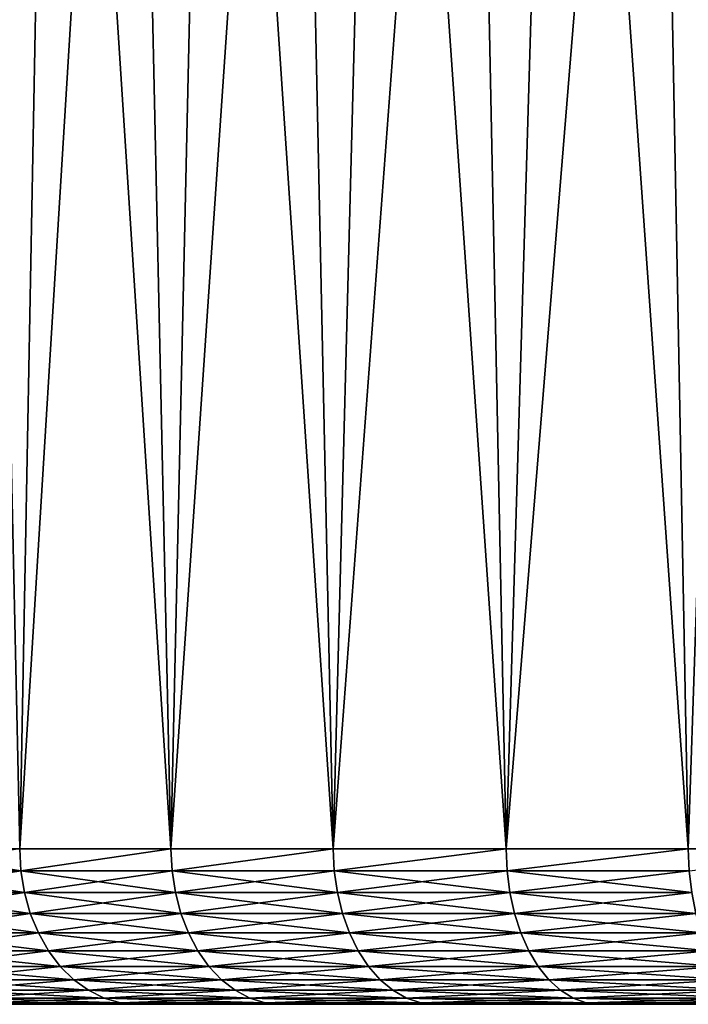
# Model space of a CAD drawing. Header units: metres. Extents: x -105 to 105, y -68 to 103.
# Tile 342 of 416: x 52.33 to 58.78, y 84.09 to 93.59. Entities that reach past the tile are written whole.
import ezdxf

# ---------------------------------------------------------------- set-up
doc = ezdxf.new("R2010")
doc.units = ezdxf.units.M
doc.layers.add('solid_FIT-BATH-150_SW0001_01', color=7, linetype='CONTINUOUS')

msp = doc.modelspace()

# ---------------------------------------------------------------- linework, layer by layer
at = {"layer": 'solid_FIT-BATH-150_SW0001_01'}
for points in [[(50.983829, 85.585892, -18.681915), (51.940399, 103.085892, -19.893383), (52.327579, 85.585892, -20.349396)], [(52.327579, 85.585892, -20.349396), (51.940399, 103.085892, -19.893383), (52.657024, 103.085892, -20.723213)], [(52.327339, 85.585892, 18.942122), (52.657047, 103.085892, 19.316242), (51.940422, 103.085892, 18.486412)], [(53.786602, 85.585892, 20.50951), (52.657047, 103.085892, 19.316242), (52.327339, 85.585892, 18.942122)], [(52.327579, 85.585892, -20.349396), (52.657024, 103.085892, -20.723213), (53.402473, 103.085892, -21.525274)], [(52.327579, 85.585892, -20.349396), (53.402473, 103.085892, -21.525274), (53.786861, 85.585892, -21.916767)], [(53.786602, 85.585892, 20.50951), (53.4025, 103.085892, 20.118307), (52.657047, 103.085892, 19.316242)], [(53.786861, 85.585892, -21.916767), (53.402473, 103.085892, -21.525274), (54.177471, 103.085892, -22.300205)], [(53.786602, 85.585892, 20.50951), (54.177513, 103.085892, 20.893248), (53.4025, 103.085892, 20.118307)], [(55.353962, 85.585892, 21.968803), (54.177513, 103.085892, 20.893248), (53.786602, 85.585892, 20.50951)], [(53.786861, 85.585892, -21.916767), (54.177471, 103.085892, -22.300205), (54.980656, 103.085892, -23.046818)], [(53.786861, 85.585892, -21.916767), (54.980656, 103.085892, -23.046818), (55.35424, 85.585892, -23.37604)], [(55.353962, 85.585892, 21.968803), (54.980709, 103.085892, 21.63987), (54.177513, 103.085892, 20.893248)], [(55.35424, 85.585892, -23.37604), (54.980656, 103.085892, -23.046818), (55.80938, 103.085892, -23.762526)], [(55.353962, 85.585892, 21.968803), (55.809441, 103.085892, 22.355579), (54.980709, 103.085892, 21.63987)], [(57.021435, 85.585892, 23.312563), (55.809441, 103.085892, 22.355579), (55.353962, 85.585892, 21.968803)], [(55.35424, 85.585892, -23.37604), (55.80938, 103.085892, -23.762526), (56.664944, 103.085892, -24.448406)], [(55.35424, 85.585892, -23.37604), (56.664944, 103.085892, -24.448406), (57.021729, 85.585892, -24.71978)], [(57.021435, 85.585892, 23.312563), (56.665001, 103.085892, 23.041452), (55.809441, 103.085892, 22.355579)], [(57.021729, 85.585892, -24.71978), (56.664944, 103.085892, -24.448406), (57.544819, 103.085892, -25.102585)], [(57.021435, 85.585892, 23.312563), (57.544865, 103.085892, 23.695623), (56.665001, 103.085892, 23.041452)], [(58.780521, 85.585892, 24.533945), (57.544865, 103.085892, 23.695623), (57.021435, 85.585892, 23.312563)], [(57.021729, 85.585892, -24.71978), (57.544819, 103.085892, -25.102585), (58.446777, 103.085892, -25.723272)], [(57.021729, 85.585892, -24.71978), (58.446777, 103.085892, -25.723272), (58.78083, 85.585892, -25.941141)], [(58.780521, 85.585892, 24.533945), (58.446823, 103.085892, 24.316305), (57.544865, 103.085892, 23.695623)], [(58.78083, 85.585892, -25.941141), (58.446777, 103.085892, -25.723272), (59.372086, 103.085892, -26.311399)], [(58.780521, 85.585892, 24.533945), (59.372124, 103.085892, 24.904428), (58.446823, 103.085892, 24.316305)], [(60.622257, 85.585892, 25.626722), (59.372124, 103.085892, 24.904428), (58.780521, 85.585892, 24.533945)], [(50.983829, 85.585892, -18.681915), (52.33905, 85.372414, -20.339321), (50.995987, 85.372414, -18.672678)], [(50.983829, 85.585892, -18.681915), (52.327579, 85.585892, -20.349396), (52.33905, 85.372414, -20.339321)], [(52.327339, 85.585892, 18.942122), (50.995987, 85.372414, 17.265682), (52.33905, 85.372414, 18.932325)], [(53.786602, 85.585892, 20.50951), (52.327339, 85.585892, 18.942122), (52.33905, 85.372414, 18.932325)], [(52.327579, 85.585892, -20.349396), (53.786861, 85.585892, -21.916767), (52.33905, 85.372414, -20.339321)], [(53.786602, 85.585892, 20.50951), (52.33905, 85.372414, 18.932325), (53.797592, 85.372414, 20.498909)], [(53.786861, 85.585892, -21.916767), (53.797592, 85.372414, -21.905907), (52.33905, 85.372414, -20.339321)], [(55.353962, 85.585892, 21.968803), (53.786602, 85.585892, 20.50951), (53.797592, 85.372414, 20.498909)], [(53.786861, 85.585892, -21.916767), (55.35424, 85.585892, -23.37604), (53.797592, 85.372414, -21.905907)], [(55.353962, 85.585892, 21.968803), (53.797592, 85.372414, 20.498909), (55.364178, 85.372414, 21.957451)], [(55.35424, 85.585892, -23.37604), (55.364178, 85.372414, -23.364447), (53.797592, 85.372414, -21.905907)], [(57.021435, 85.585892, 23.312563), (55.353962, 85.585892, 21.968803), (55.364178, 85.372414, 21.957451)], [(55.35424, 85.585892, -23.37604), (57.021729, 85.585892, -24.71978), (55.364178, 85.372414, -23.364447)], [(57.021435, 85.585892, 23.312563), (55.364178, 85.372414, 21.957451), (57.030819, 85.372414, 23.300516)], [(57.021729, 85.585892, -24.71978), (57.030819, 85.372414, -24.707514), (55.364178, 85.372414, -23.364447)], [(58.780521, 85.585892, 24.533945), (57.021435, 85.585892, 23.312563), (57.030819, 85.372414, 23.300516)], [(57.021729, 85.585892, -24.71978), (58.78083, 85.585892, -25.941141), (57.030819, 85.372414, -24.707514)], [(58.780521, 85.585892, 24.533945), (57.030819, 85.372414, 23.300516), (58.789028, 85.372414, 24.521263)], [(58.78083, 85.585892, -25.941141), (58.789028, 85.372414, -25.928261), (57.030819, 85.372414, -24.707514)], [(60.622257, 85.585892, 25.626722), (58.780521, 85.585892, 24.533945), (58.789028, 85.372414, 24.521263)], [(52.373478, 85.163086, 18.902494), (52.33905, 85.372414, 18.932325), (50.995987, 85.372414, 17.265682)], [(51.032452, 85.163086, 17.238382), (52.373478, 85.163086, 18.902494), (50.995987, 85.372414, 17.265682)], [(51.032452, 85.163086, -18.64538), (50.995987, 85.372414, -18.672678), (52.33905, 85.372414, -20.339321)], [(52.373478, 85.163086, -20.309492), (51.032452, 85.163086, -18.64538), (52.33905, 85.372414, -20.339321)], [(53.829803, 85.163086, 20.466698), (53.797592, 85.372414, 20.498909), (52.33905, 85.372414, 18.932325)], [(52.373478, 85.163086, 18.902494), (53.829803, 85.163086, 20.466698), (52.33905, 85.372414, 18.932325)], [(52.373478, 85.163086, -20.309492), (52.33905, 85.372414, -20.339321), (53.797592, 85.372414, -21.905907)], [(53.829803, 85.163086, -21.873695), (52.373478, 85.163086, -20.309492), (53.797592, 85.372414, -21.905907)], [(55.394009, 85.163086, 21.923023), (55.364178, 85.372414, 21.957451), (53.797592, 85.372414, 20.498909)], [(53.829803, 85.163086, 20.466698), (55.394009, 85.163086, 21.923023), (53.797592, 85.372414, 20.498909)], [(53.829803, 85.163086, -21.873695), (53.797592, 85.372414, -21.905907), (55.364178, 85.372414, -23.364447)], [(55.394009, 85.163086, -23.330021), (53.829803, 85.163086, -21.873695), (55.364178, 85.372414, -23.364447)], [(57.058117, 85.163086, 23.26405), (57.030819, 85.372414, 23.300516), (55.364178, 85.372414, 21.957451)], [(55.394009, 85.163086, 21.923023), (57.058117, 85.163086, 23.26405), (55.364178, 85.372414, 21.957451)], [(55.394009, 85.163086, -23.330021), (55.364178, 85.372414, -23.364447), (57.030819, 85.372414, -24.707514)], [(57.058117, 85.163086, -24.671045), (55.394009, 85.163086, -23.330021), (57.030819, 85.372414, -24.707514)], [(58.813656, 85.163086, 24.482943), (58.789028, 85.372414, 24.521263), (57.030819, 85.372414, 23.300516)], [(57.058117, 85.163086, 23.26405), (58.813656, 85.163086, 24.482943), (57.030819, 85.372414, 23.300516)], [(57.058117, 85.163086, -24.671045), (57.030819, 85.372414, -24.707514), (58.789028, 85.372414, -25.928261)], [(58.813656, 85.163086, -25.889938), (57.058117, 85.163086, -24.671045), (58.789028, 85.372414, -25.928261)], [(52.430092, 84.962379, 18.853439), (52.373478, 85.163086, 18.902494), (51.032452, 85.163086, 17.238382)], [(51.092419, 84.962379, 17.193491), (52.430092, 84.962379, 18.853439), (51.032452, 85.163086, 17.238382)], [(51.092419, 84.962379, -18.600489), (51.032452, 85.163086, -18.64538), (52.373478, 85.163086, -20.309492)], [(52.430092, 84.962379, -20.260437), (51.092419, 84.962379, -18.600489), (52.373478, 85.163086, -20.309492)], [(53.882771, 84.962379, 20.413729), (53.829803, 85.163086, 20.466698), (52.373478, 85.163086, 18.902494)], [(52.430092, 84.962379, 18.853439), (53.882771, 84.962379, 20.413729), (52.373478, 85.163086, 18.902494)], [(52.430092, 84.962379, -20.260437), (52.373478, 85.163086, -20.309492), (53.829803, 85.163086, -21.873695)], [(53.882771, 84.962379, -21.820726), (52.430092, 84.962379, -20.260437), (53.829803, 85.163086, -21.873695)], [(55.443062, 84.962379, 21.866411), (55.394009, 85.163086, 21.923023), (53.829803, 85.163086, 20.466698)], [(53.882771, 84.962379, 20.413729), (55.443062, 84.962379, 21.866411), (53.829803, 85.163086, 20.466698)], [(53.882771, 84.962379, -21.820726), (53.829803, 85.163086, -21.873695), (55.394009, 85.163086, -23.330021)], [(55.443062, 84.962379, -23.273407), (53.882771, 84.962379, -21.820726), (55.394009, 85.163086, -23.330021)], [(57.103008, 84.962379, 23.204081), (57.058117, 85.163086, 23.26405), (55.394009, 85.163086, 21.923023)], [(55.443062, 84.962379, 21.866411), (57.103008, 84.962379, 23.204081), (55.394009, 85.163086, 21.923023)], [(55.443062, 84.962379, -23.273407), (55.394009, 85.163086, -23.330021), (57.058117, 85.163086, -24.671045)], [(57.103008, 84.962379, -24.611078), (55.443062, 84.962379, -23.273407), (57.058117, 85.163086, -24.671045)], [(58.854156, 84.962379, 24.419924), (58.813656, 85.163086, 24.482943), (57.058117, 85.163086, 23.26405)], [(57.103008, 84.962379, 23.204081), (58.854156, 84.962379, 24.419924), (57.058117, 85.163086, 23.26405)], [(57.103008, 84.962379, -24.611078), (57.058117, 85.163086, -24.671045), (58.813656, 85.163086, -25.889938)], [(58.854156, 84.962379, -25.826921), (57.103008, 84.962379, -24.611078), (58.813656, 85.163086, -25.889938)], [(52.507732, 84.774384, 18.786161), (52.430092, 84.962379, 18.853439), (51.092419, 84.962379, 17.193491)], [(51.174667, 84.774384, 17.131924), (52.507732, 84.774384, 18.786161), (51.092419, 84.962379, 17.193491)], [(51.174667, 84.774384, -18.538919), (51.092419, 84.962379, -18.600489), (52.430092, 84.962379, -20.260437)], [(52.507732, 84.774384, -20.193157), (51.174667, 84.774384, -18.538919), (52.430092, 84.962379, -20.260437)], [(53.955418, 84.774384, 20.341084), (53.882771, 84.962379, 20.413729), (52.430092, 84.962379, 18.853439)], [(52.507732, 84.774384, 18.786161), (53.955418, 84.774384, 20.341084), (52.430092, 84.962379, 18.853439)], [(52.507732, 84.774384, -20.193157), (52.430092, 84.962379, -20.260437), (53.882771, 84.962379, -21.820726)], [(53.955418, 84.774384, -21.748079), (52.507732, 84.774384, -20.193157), (53.882771, 84.962379, -21.820726)], [(55.510342, 84.774384, 21.788767), (55.443062, 84.962379, 21.866411), (53.882771, 84.962379, 20.413729)], [(53.955418, 84.774384, 20.341084), (55.510342, 84.774384, 21.788767), (53.882771, 84.962379, 20.413729)], [(53.955418, 84.774384, -21.748079), (53.882771, 84.962379, -21.820726), (55.443062, 84.962379, -23.273407)], [(55.510342, 84.774384, -23.195765), (53.955418, 84.774384, -21.748079), (55.443062, 84.962379, -23.273407)], [(57.164577, 84.774384, 23.121836), (57.103008, 84.962379, 23.204081), (55.443062, 84.962379, 21.866411)], [(55.510342, 84.774384, 21.788767), (57.164577, 84.774384, 23.121836), (55.443062, 84.962379, 21.866411)], [(55.510342, 84.774384, -23.195765), (55.443062, 84.962379, -23.273407), (57.103008, 84.962379, -24.611078)], [(57.164577, 84.774384, -24.528833), (55.510342, 84.774384, -23.195765), (57.103008, 84.962379, -24.611078)], [(58.909702, 84.774384, 24.333496), (58.854156, 84.962379, 24.419924), (57.103008, 84.962379, 23.204081)], [(57.164577, 84.774384, 23.121836), (58.909702, 84.774384, 24.333496), (57.103008, 84.962379, 23.204081)], [(57.164577, 84.774384, -24.528833), (57.103008, 84.962379, -24.611078), (58.854156, 84.962379, -25.826921)], [(58.909702, 84.774384, -25.740494), (57.164577, 84.774384, -24.528833), (58.854156, 84.962379, -25.826921)], [(52.604824, 84.602951, 18.70203), (52.507732, 84.774384, 18.786161), (51.174667, 84.774384, 17.131924)], [(51.277512, 84.602951, 17.054935), (52.604824, 84.602951, 18.70203), (51.174667, 84.774384, 17.131924)], [(51.277512, 84.602951, -18.461931), (51.174667, 84.774384, -18.538919), (52.507732, 84.774384, -20.193157)], [(52.604824, 84.602951, -20.109028), (51.277512, 84.602951, -18.461931), (52.507732, 84.774384, -20.193157)], [(54.046261, 84.602951, 20.250242), (53.955418, 84.774384, 20.341084), (52.507732, 84.774384, 18.786161)], [(52.604824, 84.602951, 18.70203), (54.046261, 84.602951, 20.250242), (52.507732, 84.774384, 18.786161)], [(52.604824, 84.602951, -20.109028), (52.507732, 84.774384, -20.193157), (53.955418, 84.774384, -21.748079)], [(54.046261, 84.602951, -21.657238), (52.604824, 84.602951, -20.109028), (53.955418, 84.774384, -21.748079)], [(55.594471, 84.602951, 21.691677), (55.510342, 84.774384, 21.788767), (53.955418, 84.774384, 20.341084)], [(54.046261, 84.602951, 20.250242), (55.594471, 84.602951, 21.691677), (53.955418, 84.774384, 20.341084)], [(54.046261, 84.602951, -21.657238), (53.955418, 84.774384, -21.748079), (55.510342, 84.774384, -23.195765)], [(55.594471, 84.602951, -23.098673), (54.046261, 84.602951, -21.657238), (55.510342, 84.774384, -23.195765)], [(57.241566, 84.602951, 23.018991), (57.164577, 84.774384, 23.121836), (55.510342, 84.774384, 21.788767)], [(55.594471, 84.602951, 21.691677), (57.241566, 84.602951, 23.018991), (55.510342, 84.774384, 21.788767)], [(55.594471, 84.602951, -23.098673), (55.510342, 84.774384, -23.195765), (57.164577, 84.774384, -24.528833)], [(57.241566, 84.602951, -24.425987), (55.594471, 84.602951, -23.098673), (57.164577, 84.774384, -24.528833)], [(58.979156, 84.602951, 24.22542), (58.909702, 84.774384, 24.333496), (57.164577, 84.774384, 23.121836)], [(57.241566, 84.602951, 23.018991), (58.979156, 84.602951, 24.22542), (57.164577, 84.774384, 23.121836)], [(57.241566, 84.602951, -24.425987), (57.164577, 84.774384, -24.528833), (58.909702, 84.774384, -25.740494)], [(58.979156, 84.602951, -25.632418), (57.241566, 84.602951, -24.425987), (58.909702, 84.774384, -25.740494)], [(52.719383, 84.451561, 18.602766), (52.604824, 84.602951, 18.70203), (51.277512, 84.602951, 17.054935)], [(51.398857, 84.451561, 16.964094), (52.719383, 84.451561, 18.602766), (51.277512, 84.602951, 17.054935)], [(51.398857, 84.451561, -18.371092), (51.277512, 84.602951, -18.461931), (52.604824, 84.602951, -20.109028)], [(52.719383, 84.451561, -20.009764), (51.398857, 84.451561, -18.371092), (52.604824, 84.602951, -20.109028)], [(54.153446, 84.451561, 20.143057), (54.046261, 84.602951, 20.250242), (52.604824, 84.602951, 18.70203)], [(52.719383, 84.451561, 18.602766), (54.153446, 84.451561, 20.143057), (52.604824, 84.602951, 18.70203)], [(52.719383, 84.451561, -20.009764), (52.604824, 84.602951, -20.109028), (54.046261, 84.602951, -21.657238)], [(54.153446, 84.451561, -21.550055), (52.719383, 84.451561, -20.009764), (54.046261, 84.602951, -21.657238)], [(55.693737, 84.451561, 21.577118), (55.594471, 84.602951, 21.691677), (54.046261, 84.602951, 20.250242)], [(54.153446, 84.451561, 20.143057), (55.693737, 84.451561, 21.577118), (54.046261, 84.602951, 20.250242)], [(54.153446, 84.451561, -21.550055), (54.046261, 84.602951, -21.657238), (55.594471, 84.602951, -23.098673)], [(55.693737, 84.451561, -22.984116), (54.153446, 84.451561, -21.550055), (55.594471, 84.602951, -23.098673)], [(57.332405, 84.451561, 22.897644), (57.241566, 84.602951, 23.018991), (55.594471, 84.602951, 21.691677)], [(55.693737, 84.451561, 21.577118), (57.332405, 84.451561, 22.897644), (55.594471, 84.602951, 21.691677)], [(55.693737, 84.451561, -22.984116), (55.594471, 84.602951, -23.098673), (57.241566, 84.602951, -24.425987)], [(57.332405, 84.451561, -24.30464), (55.693737, 84.451561, -22.984116), (57.241566, 84.602951, -24.425987)], [(59.061108, 84.451561, 24.097902), (58.979156, 84.602951, 24.22542), (57.241566, 84.602951, 23.018991)], [(57.332405, 84.451561, 22.897644), (59.061108, 84.451561, 24.097902), (57.241566, 84.602951, 23.018991)], [(57.332405, 84.451561, -24.30464), (57.241566, 84.602951, -24.425987), (58.979156, 84.602951, -25.632418)], [(59.061108, 84.451561, -25.504898), (57.332405, 84.451561, -24.30464), (58.979156, 84.602951, -25.632418)], [(52.849072, 84.323311, 18.490391), (52.719383, 84.451561, 18.602766), (51.398857, 84.451561, 16.964094)], [(51.536232, 84.323311, 16.861258), (52.849072, 84.323311, 18.490391), (51.398857, 84.451561, 16.964094)], [(51.536232, 84.323311, -18.268255), (51.398857, 84.451561, -18.371092), (52.719383, 84.451561, -20.009764)], [(52.849072, 84.323311, -19.897388), (51.536232, 84.323311, -18.268255), (52.719383, 84.451561, -20.009764)], [(54.274784, 84.323311, 20.021717), (54.153446, 84.451561, 20.143057), (52.719383, 84.451561, 18.602766)], [(52.849072, 84.323311, 18.490391), (54.274784, 84.323311, 20.021717), (52.719383, 84.451561, 18.602766)], [(52.849072, 84.323311, -19.897388), (52.719383, 84.451561, -20.009764), (54.153446, 84.451561, -21.550055)], [(54.274784, 84.323311, -21.428713), (52.849072, 84.323311, -19.897388), (54.153446, 84.451561, -21.550055)], [(55.80611, 84.323311, 21.447432), (55.693737, 84.451561, 21.577118), (54.153446, 84.451561, 20.143057)], [(54.274784, 84.323311, 20.021717), (55.80611, 84.323311, 21.447432), (54.153446, 84.451561, 20.143057)], [(54.274784, 84.323311, -21.428713), (54.153446, 84.451561, -21.550055), (55.693737, 84.451561, -22.984116)], [(55.80611, 84.323311, -22.854427), (54.274784, 84.323311, -21.428713), (55.693737, 84.451561, -22.984116)], [(57.435246, 84.323311, 22.760269), (57.332405, 84.451561, 22.897644), (55.693737, 84.451561, 21.577118)], [(55.80611, 84.323311, 21.447432), (57.435246, 84.323311, 22.760269), (55.693737, 84.451561, 21.577118)], [(55.80611, 84.323311, -22.854427), (55.693737, 84.451561, -22.984116), (57.332405, 84.451561, -24.30464)], [(57.435246, 84.323311, -24.167265), (55.80611, 84.323311, -22.854427), (57.332405, 84.451561, -24.30464)], [(59.153881, 84.323311, 23.953541), (59.061108, 84.451561, 24.097902), (57.332405, 84.451561, 22.897644)], [(57.435246, 84.323311, 22.760269), (59.153881, 84.323311, 23.953541), (57.332405, 84.451561, 22.897644)], [(57.435246, 84.323311, -24.167265), (57.332405, 84.451561, -24.30464), (59.061108, 84.451561, -25.504898)], [(59.153881, 84.323311, -25.360538), (57.435246, 84.323311, -24.167265), (59.061108, 84.451561, -25.504898)], [(52.991245, 84.220818, 18.367197), (52.849072, 84.323311, 18.490391), (51.536232, 84.323311, 16.861258)], [(51.686832, 84.220818, 16.748522), (52.991245, 84.220818, 18.367197), (51.536232, 84.323311, 16.861258)], [(51.686832, 84.220818, -18.155518), (51.536232, 84.323311, -18.268255), (52.849072, 84.323311, -19.897388)], [(52.991245, 84.220818, -19.774195), (51.686832, 84.220818, -18.155518), (52.849072, 84.323311, -19.897388)], [(54.407806, 84.220818, 19.888695), (54.274784, 84.323311, 20.021717), (52.849072, 84.323311, 18.490391)], [(52.991245, 84.220818, 18.367197), (54.407806, 84.220818, 19.888695), (52.849072, 84.323311, 18.490391)], [(52.991245, 84.220818, -19.774195), (52.849072, 84.323311, -19.897388), (54.274784, 84.323311, -21.428713)], [(54.407806, 84.220818, -21.295691), (52.991245, 84.220818, -19.774195), (54.274784, 84.323311, -21.428713)], [(55.929302, 84.220818, 21.305258), (55.80611, 84.323311, 21.447432), (54.274784, 84.323311, 20.021717)], [(54.407806, 84.220818, 19.888695), (55.929302, 84.220818, 21.305258), (54.274784, 84.323311, 20.021717)], [(54.407806, 84.220818, -21.295691), (54.274784, 84.323311, -21.428713), (55.80611, 84.323311, -22.854427)], [(55.929302, 84.220818, -22.712255), (54.407806, 84.220818, -21.295691), (55.80611, 84.323311, -22.854427)], [(57.547981, 84.220818, 22.609671), (57.435246, 84.323311, 22.760269), (55.80611, 84.323311, 21.447432)], [(55.929302, 84.220818, 21.305258), (57.547981, 84.220818, 22.609671), (55.80611, 84.323311, 21.447432)], [(55.929302, 84.220818, -22.712255), (55.80611, 84.323311, -22.854427), (57.435246, 84.323311, -24.167265)], [(57.547981, 84.220818, -24.016666), (55.929302, 84.220818, -22.712255), (57.435246, 84.323311, -24.167265)], [(59.255589, 84.220818, 23.795284), (59.153881, 84.323311, 23.953541), (57.435246, 84.323311, 22.760269)], [(57.547981, 84.220818, 22.609671), (59.255589, 84.220818, 23.795284), (57.435246, 84.323311, 22.760269)], [(57.547981, 84.220818, -24.016666), (57.435246, 84.323311, -24.167265), (59.153881, 84.323311, -25.360538)], [(59.255589, 84.220818, -25.20228), (57.547981, 84.220818, -24.016666), (59.153881, 84.323311, -25.360538)], [(53.143002, 84.146164, 18.235699), (52.991245, 84.220818, 18.367197), (51.686832, 84.220818, 16.748522)], [(51.847584, 84.146164, 16.628183), (53.143002, 84.146164, 18.235699), (51.686832, 84.220818, 16.748522)], [(51.847584, 84.146164, -18.035181), (51.686832, 84.220818, -18.155518), (52.991245, 84.220818, -19.774195)], [(53.143002, 84.146164, -19.642696), (51.847584, 84.146164, -18.035181), (52.991245, 84.220818, -19.774195)], [(54.549797, 84.146164, 19.746704), (54.407806, 84.220818, 19.888695), (52.991245, 84.220818, 18.367197)], [(53.143002, 84.146164, 18.235699), (54.549797, 84.146164, 19.746704), (52.991245, 84.220818, 18.367197)], [(53.143002, 84.146164, -19.642696), (52.991245, 84.220818, -19.774195), (54.407806, 84.220818, -21.295691)], [(54.549797, 84.146164, -21.153702), (53.143002, 84.146164, -19.642696), (54.407806, 84.220818, -21.295691)], [(56.060802, 84.146164, 21.153502), (55.929302, 84.220818, 21.305258), (54.407806, 84.220818, 19.888695)], [(54.549797, 84.146164, 19.746704), (56.060802, 84.146164, 21.153502), (54.407806, 84.220818, 19.888695)], [(54.549797, 84.146164, -21.153702), (54.407806, 84.220818, -21.295691), (55.929302, 84.220818, -22.712255)], [(56.060802, 84.146164, -22.560497), (54.549797, 84.146164, -21.153702), (55.929302, 84.220818, -22.712255)], [(57.66832, 84.146164, 22.448917), (57.547981, 84.220818, 22.609671), (55.929302, 84.220818, 21.305258)], [(56.060802, 84.146164, 21.153502), (57.66832, 84.146164, 22.448917), (55.929302, 84.220818, 21.305258)], [(56.060802, 84.146164, -22.560497), (55.929302, 84.220818, -22.712255), (57.547981, 84.220818, -24.016666)], [(57.66832, 84.146164, -23.855915), (56.060802, 84.146164, -22.560497), (57.547981, 84.220818, -24.016666)], [(59.364151, 84.146164, 23.626356), (59.255589, 84.220818, 23.795284), (57.547981, 84.220818, 22.609671)], [(57.66832, 84.146164, 22.448917), (59.364151, 84.146164, 23.626356), (57.547981, 84.220818, 22.609671)], [(57.66832, 84.146164, -23.855915), (57.547981, 84.220818, -24.016666), (59.255589, 84.220818, -25.20228)], [(59.364151, 84.146164, -25.033354), (57.66832, 84.146164, -23.855915), (59.255589, 84.220818, -25.20228)], [(51.820705, 84.085892, 15.878624), (53.092644, 84.085892, 17.525993), (52.015209, 84.100883, 16.502701)], [(51.823666, 84.085892, -17.289759), (53.092644, 84.085892, 17.525993), (51.820705, 84.085892, 15.878624)], [(53.095898, 84.085892, -18.936899), (51.823666, 84.085892, -17.289759), (52.015209, 84.100883, -17.909697)], [(53.095898, 84.085892, -18.936899), (53.092644, 84.085892, 17.525993), (51.823666, 84.085892, -17.289759)], [(53.301247, 84.100883, 18.098577), (53.143002, 84.146164, 18.235699), (51.847584, 84.146164, 16.628183)], [(52.015209, 84.100883, 16.502701), (53.301247, 84.100883, 18.098577), (51.847584, 84.146164, 16.628183)], [(52.015209, 84.100883, -17.909697), (51.847584, 84.146164, -18.035181), (53.143002, 84.146164, -19.642696)], [(53.301247, 84.100883, -19.505573), (52.015209, 84.100883, -17.909697), (53.143002, 84.146164, -19.642696)], [(53.092644, 84.085892, 17.525993), (53.301247, 84.100883, 18.098577), (52.015209, 84.100883, 16.502701)], [(53.095898, 84.085892, -18.936899), (52.015209, 84.100883, -17.909697), (53.301247, 84.100883, -19.505573)], [(53.092644, 84.085892, 17.525993), (54.481861, 84.085892, 19.076685), (53.301247, 84.100883, 18.098577)], [(53.095898, 84.085892, -18.936899), (54.481861, 84.085892, 19.076685), (53.092644, 84.085892, 17.525993)], [(54.48539, 84.085892, -20.487343), (53.095898, 84.085892, -18.936899), (53.301247, 84.100883, -19.505573)], [(54.48539, 84.085892, -20.487343), (54.481861, 84.085892, 19.076685), (53.095898, 84.085892, -18.936899)], [(54.697857, 84.100883, 19.598642), (54.549797, 84.146164, 19.746704), (53.143002, 84.146164, 18.235699)], [(53.301247, 84.100883, 18.098577), (54.697857, 84.100883, 19.598642), (53.143002, 84.146164, 18.235699)], [(53.301247, 84.100883, -19.505573), (53.143002, 84.146164, -19.642696), (54.549797, 84.146164, -21.153702)], [(54.697857, 84.100883, -21.00564), (53.301247, 84.100883, -19.505573), (54.549797, 84.146164, -21.153702)], [(54.481861, 84.085892, 19.076685), (54.697857, 84.100883, 19.598642), (53.301247, 84.100883, 18.098577)], [(54.48539, 84.085892, -20.487343), (53.301247, 84.100883, -19.505573), (54.697857, 84.100883, -21.00564)], [(54.481861, 84.085892, 19.076685), (55.981144, 84.085892, 20.522224), (54.697857, 84.100883, 19.598642)], [(54.48539, 84.085892, -20.487343), (55.981144, 84.085892, 20.522224), (54.481861, 84.085892, 19.076685)], [(55.984932, 84.085892, -21.932615), (54.48539, 84.085892, -20.487343), (54.697857, 84.100883, -21.00564)], [(55.984932, 84.085892, -21.932615), (55.981144, 84.085892, 20.522224), (54.48539, 84.085892, -20.487343)], [(56.197926, 84.100883, 20.995255), (56.060802, 84.146164, 21.153502), (54.549797, 84.146164, 19.746704)], [(54.697857, 84.100883, 19.598642), (56.197926, 84.100883, 20.995255), (54.549797, 84.146164, 19.746704)], [(54.697857, 84.100883, -21.00564), (54.549797, 84.146164, -21.153702), (56.060802, 84.146164, -22.560497)], [(56.197926, 84.100883, -22.40225), (54.697857, 84.100883, -21.00564), (56.060802, 84.146164, -22.560497)], [(55.981144, 84.085892, 20.522224), (56.197926, 84.100883, 20.995255), (54.697857, 84.100883, 19.598642)], [(55.984932, 84.085892, -21.932615), (54.697857, 84.100883, -21.00564), (56.197926, 84.100883, -22.40225)], [(55.981144, 84.085892, 20.522224), (57.581043, 84.085892, 21.853672), (56.197926, 84.100883, 20.995255)], [(55.984932, 84.085892, -21.932615), (57.581043, 84.085892, 21.853672), (55.981144, 84.085892, 20.522224)], [(57.585068, 84.085892, -23.263777), (55.984932, 84.085892, -21.932615), (56.197926, 84.100883, -22.40225)], [(57.585068, 84.085892, -23.263777), (57.581043, 84.085892, 21.853672), (55.984932, 84.085892, -21.932615)], [(57.7938, 84.100883, 22.281292), (57.66832, 84.146164, 22.448917), (56.060802, 84.146164, 21.153502)], [(56.197926, 84.100883, 20.995255), (57.7938, 84.100883, 22.281292), (56.060802, 84.146164, 21.153502)], [(56.197926, 84.100883, -22.40225), (56.060802, 84.146164, -22.560497), (57.66832, 84.146164, -23.855915)], [(57.7938, 84.100883, -23.68829), (56.197926, 84.100883, -22.40225), (57.66832, 84.146164, -23.855915)], [(57.581043, 84.085892, 21.853672), (57.7938, 84.100883, 22.281292), (56.197926, 84.100883, 20.995255)], [(57.585068, 84.085892, -23.263777), (56.197926, 84.100883, -22.40225), (57.7938, 84.100883, -23.68829)], [(57.581043, 84.085892, 21.853672), (59.273766, 84.085892, 23.064831), (57.7938, 84.100883, 22.281292)], [(57.585068, 84.085892, -23.263777), (59.273766, 84.085892, 23.064831), (57.581043, 84.085892, 21.853672)], [(59.278008, 84.085892, -24.474634), (57.585068, 84.085892, -23.263777), (57.7938, 84.100883, -23.68829)], [(59.278008, 84.085892, -24.474634), (59.273766, 84.085892, 23.064831), (57.585068, 84.085892, -23.263777)], [(59.477356, 84.100883, 23.450207), (59.364151, 84.146164, 23.626356), (57.66832, 84.146164, 22.448917)], [(57.7938, 84.100883, 22.281292), (59.477356, 84.100883, 23.450207), (57.66832, 84.146164, 22.448917)], [(57.7938, 84.100883, -23.68829), (57.66832, 84.146164, -23.855915), (59.364151, 84.146164, -25.033354)], [(59.477356, 84.100883, -24.857203), (57.7938, 84.100883, -23.68829), (59.364151, 84.146164, -25.033354)], [(59.273766, 84.085892, 23.064831), (59.477356, 84.100883, 23.450207), (57.7938, 84.100883, 22.281292)], [(59.278008, 84.085892, -24.474634), (57.7938, 84.100883, -23.68829), (59.477356, 84.100883, -24.857203)]]:
    msp.add_3dface(points, dxfattribs=at)

doc.saveas('drawing.dxf')
